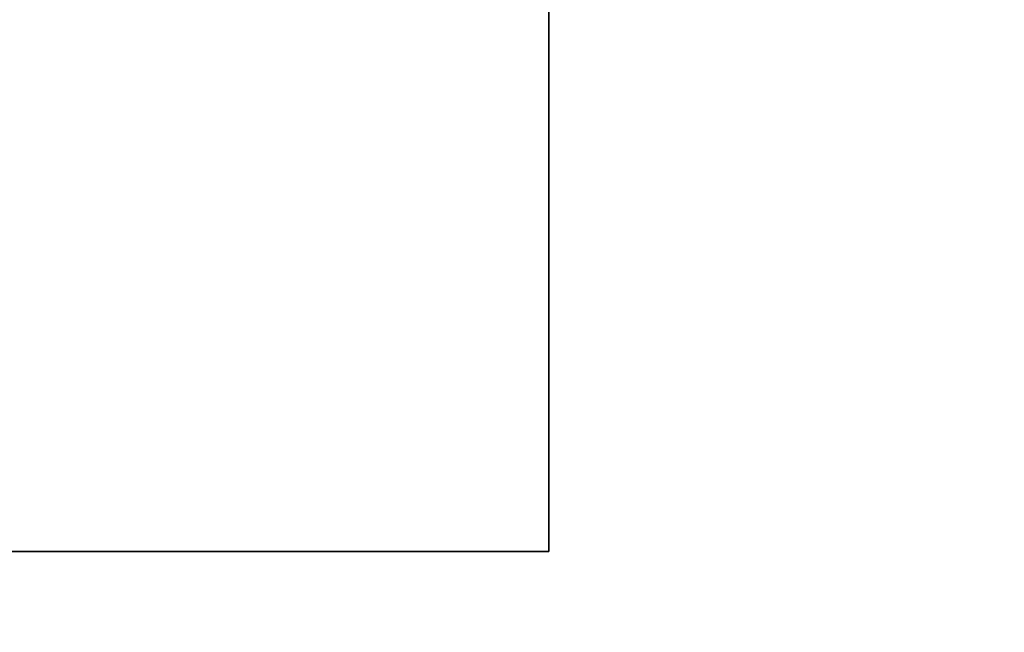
# Model space of a CAD drawing. Extents: x -4.8 to 35.9, y -3 to 20.9.
# Tile 597 of 656: x 31.489 to 31.695, y 0.983 to 1.111. Entities that reach past the tile are written whole.
import ezdxf

# ---------------------------------------------------------------- set-up
doc = ezdxf.new("R2010")
doc.units = 0

# ---------------------------------------------------------------- blocks, each defined once
blk = doc.blocks.new('Box-9c5aac30-f8ae-4034-90b2-d7c4fc0b7434')
at = {"color": 253, "linetype": 'Continuous', "true_color": 0xa0a0a0, "transparency": 33554687}
mesh = blk.add_polyface(dxfattribs=at)
corners = [(0, 0), (34, 0), (34, 19), (0, 19), (0, 0, 0.01), (34, 0, 0.01), (34, 19, 0.01), (0, 19, 0.01)]
mesh.append_faces([[corners[k] for k in face] for face in [(0, 1, 2, 3), (4, 5, 6, 7), (0, 1, 5, 4), (1, 2, 6, 5), (2, 3, 7, 6), (3, 0, 4, 7)]], dxfattribs={"color": 253})
blk = doc.blocks.new('Box-2bf854d7-3f64-4721-a526-d72fa3e3e497')
at = {"color": 253, "linetype": 'Continuous', "true_color": 0xa0a0a0, "transparency": 33554687}
mesh = blk.add_polyface(dxfattribs=at)
corners = [(0, 0), (34, 0), (34, 19), (0, 19), (0, 0, 0.01), (34, 0, 0.01), (34, 19, 0.01), (0, 19, 0.01)]
mesh.append_faces([[corners[k] for k in face] for face in [(0, 1, 2, 3), (4, 5, 6, 7), (0, 1, 5, 4), (1, 2, 6, 5), (2, 3, 7, 6), (3, 0, 4, 7)]], dxfattribs={"color": 253})
blk = doc.blocks.new('b8be9b5a-3320-4f0e-bbbc-f388bb5e2de7')
at = {"linetype": 'Continuous', "transparency": 33554687}
for name, p in [('Box-9c5aac30-f8ae-4034-90b2-d7c4fc0b7434', (0, 0)), ('Box-2bf854d7-3f64-4721-a526-d72fa3e3e497', (0, 0, 11.49))]:
    blk.add_blockref(name, p, dxfattribs=at)
blk = doc.blocks.new('CoilBox-97326c62-d18e-44d4-86a8-5ea3521c2908')
at = {"color": 251, "linetype": 'Continuous', "true_color": 0x5b5b5b, "transparency": 33554687}
mesh = blk.add_polyface(dxfattribs=at)
corners = [(0, 0), (16.5, 0), (16.5, 2), (0, 2), (0, 0, 10.16), (16.5, 0, 10.16), (16.5, 2, 10.16), (0, 2, 10.16)]
mesh.append_faces([[corners[k] for k in face] for face in [(0, 1, 2, 3), (4, 5, 6, 7), (0, 1, 5, 4), (1, 2, 6, 5), (2, 3, 7, 6), (3, 0, 4, 7)]], dxfattribs={"color": 251})
blk = doc.blocks.new('99c254c0-1cca-4f19-8437-cf5c4fb63ede')
at = {"linetype": 'Continuous', "transparency": 33554687}
blk.add_blockref('CoilBox-97326c62-d18e-44d4-86a8-5ea3521c2908', (0, 0), dxfattribs=at)
blk = doc.blocks.new('008a4192-8c0a-4d11-a3e0-f67c3f4d5a44')
at = {"linetype": 'Continuous', "transparency": 33554687}
for name, p in [('b8be9b5a-3320-4f0e-bbbc-f388bb5e2de7', (0, 0)), ('99c254c0-1cca-4f19-8437-cf5c4fb63ede', (15.1, 1, 0.2))]:
    blk.add_blockref(name, p, dxfattribs=at)

msp = doc.modelspace()

# ---------------------------------------------------------------- block references
at = {"transparency": 33554687}
msp.add_blockref('008a4192-8c0a-4d11-a3e0-f67c3f4d5a44', (0, 0), dxfattribs=at)

doc.saveas('drawing.dxf')
